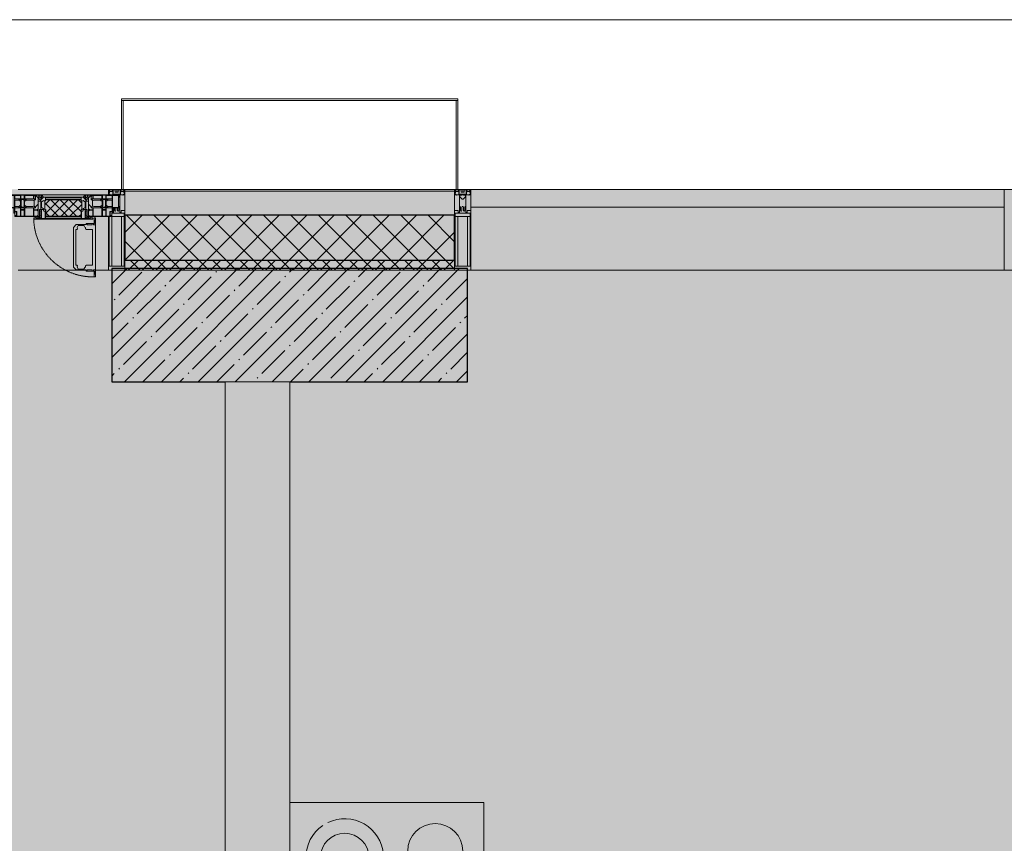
# Model space of a CAD drawing. Header units: millimetres. Extents: x -76220005 to 7466349, y -86687 to 22351.
# Tile 272 of 493: x 63243 to 66288, y -21307 to -18759. Entities that reach past the tile are written whole.
import ezdxf

# ---------------------------------------------------------------- set-up
doc = ezdxf.new("R2010")
doc.units = ezdxf.units.MM
doc.linetypes.add('-D1-02х01', pattern=[3, 2, -1])
for name, color, linetype, lineweight in [('_0', 7, 'Continuous', 13), ('A-200-M_WALL', 7, 'Continuous', 5), ('A-200-M_WALL_PAT', 7, 'Continuous', 5), ('A-214-M_CURT_WALL', 7, 'Continuous', 5), ('A-215-M_CURT_PANEL', 7, 'Continuous', 5), ('A-280-M_COLUMN', 7, 'Continuous', 5), ('A-314-M_WINDOW', 7, 'Continuous', 5), ('E-610-M_EPS', 7, 'Continuous', 5), ('S-280-M_COLUMN', 7, 'Continuous', 5), ('Z-060-M_DETAIL', 7, 'Continuous', 5), ('Ограждение', 7, 'Continuous', 5), ('Поручни', 7, 'Continuous', 5)]:
    doc.layers.add(name, color=color, linetype=linetype, lineweight=lineweight)

# ---------------------------------------------------------------- blocks, each defined once
blk = doc.blocks.new('System Panel - A_PAN_Glass-3811965-50_AS_Plan_10')
at = {"layer": 'A-215-M_CURT_PANEL'}
for p, q in [((825, 55), (-825, 55)), ((-825, 55), (-825, 0)), ((825, 0), (825, 55)), ((-825, 0), (825, 0))]:
    blk.add_line(p, q, dxfattribs=at)
blk = doc.blocks.new('Rectangular Mullion - R_StandardFrame_50Wx250H-3725449-50_AS_Plan_10')
at = {"layer": 'A-214-M_CURT_WALL'}
blk.add_line((33540, -505), (31890, -505), dxfattribs=at)
blk = doc.blocks.new('Rectangular Mullion - R_StandardFrame_50Wx250H-3548423-50_AS_Plan_10')
at = {"layer": 'A-214-M_CURT_WALL', "lineweight": 9}
for p, q in [((-25, -17), (-25, 0)), ((-25, 0), (25, 0)), ((25, 0), (25, -250)), ((-25, -250), (-25, -84)), ((25, -250), (-25, -250))]:
    blk.add_line(p, q, dxfattribs=at)
blk = doc.blocks.new('Rectangular Mullion - 50Wx250H-2623690-50_AS_Plan_10')
at = {"layer": 'Z-060-M_DETAIL'}
for p, q in [((-25, 65.2), (-25, 250)), ((-25, 250), (0, 250)), ((25, 250), (0, 250)), ((25, 65.2), (25, 250)), ((-23, 237.3), (0, 237.3)), ((-23, 237.3), (-23, 73.6)), ((-14.9, 84), (-14.9, 237.3)), ((23, 237.3), (0, 237.3)), ((14.9, 84), (14.9, 237.3)), ((23, 237.3), (23, 73.6)), ((-14, 65.2), (-25, 65.2)), ((0, 84), (-23, 84)), ((-0.5, 73.6), (-23, 73.6)), ((-14, 71.3), (-14, 65.2)), ((-10, 71.3), (-14, 71.3)), ((-10, 53), (-10, 71.3)), ((-7, 65.2), (-5.9, 67.3)), ((-7, 65.2), (-7, 54.7)), ((-4.1, 67.3), (-5.9, 67.3)), ((-4.1, 67.3), (-2.9, 65.1)), ((-2.9, 65.1), (-2.9, 54.6)), ((0, 84), (23, 84)), ((0.5, 73.6), (23, 73.6)), ((4.1, 67.3), (2.9, 65.1)), ((2.9, 65.1), (2.9, 54.6)), ((4.1, 67.3), (5.9, 67.3)), ((7, 65.2), (5.9, 67.3)), ((7, 65.2), (7, 54.7)), ((10, 71.3), (14, 71.3)), ((10, 53), (10, 71.3)), ((14, 71.3), (14, 65.2)), ((14, 65.2), (25, 65.2)), ((-8.7, 53), (-10, 53)), ((-10, 53), (-10, 17)), ((-8.7, 53), (-7, 54.7)), ((-1.3, 53), (-2.9, 54.6)), ((0, 53), (-1.3, 53)), ((0, 53), (1.3, 53)), ((1.3, 53), (2.9, 54.6)), ((8.7, 53), (7, 54.7)), ((8.7, 53), (10, 53)), ((10, 53), (10, 17)), ((-23.8, 14.6), (-25, 14.2)), ((-25, 0), (-25, 14.2)), ((-22.3, 17), (-23.8, 17)), ((-23.8, 17), (-23.8, 14.6)), ((-22.5, 10.6), (-23.8, 14.6)), ((-22.5, 10.6), (-23.7, 9.9)), ((-23.7, 1.3), (-23.7, 9.9)), ((-23.7, 1.3), (-11.8, 1.3)), ((-23.2, 10.2), (-22.5, 8)), ((-22.5, 8), (-22.5, 4.5)), ((-21.3, 4.5), (-22.5, 4.5)), ((-22.3, 17), (-22.3, 16)), ((-22.3, 16), (-21.3, 16)), ((-19, 17.6), (-21.3, 16)), ((-21.3, 4.5), (-21.3, 6.5)), ((-21.3, 6.5), (-14.2, 6.5)), ((-18.4, 16.6), (-19, 17.6)), ((-7.4, 16.6), (-18.4, 16.6)), ((-14.2, 6.5), (-14.2, 4.5)), ((-13.2, 4.5), (-14.2, 4.5)), ((-13.2, 4.5), (-12.2, 7.2)), ((-12.7, 7.6), (-11.3, 11.4)), ((-12.7, 7.6), (-11.8, 6.9)), ((-12.2, 9), (-12.2, 14.8)), ((-12.2, 14.8), (0, 14.8)), ((-11.8, 1.3), (-11.8, 6.9)), ((-10.5, 11.2), (-11.3, 11.4)), ((-10.5, 1.5), (-10.5, 11.2)), ((-4.8, 1.5), (-10.5, 1.5)), ((-10, 17), (-7.5, 17)), ((-8.5, 23), (-1.5, 30)), ((-8.5, 18.5), (-8.5, 23)), ((-7.5, 18.5), (-8.5, 18.5)), ((-7.5, 17), (-7.5, 18.5)), ((-7.4, 18), (-7.4, 16.6)), ((-2.6, 18), (-7.4, 18)), ((0, 8), (-4.8, 8)), ((-4.8, 1.5), (-4.8, 8)), ((-2.6, 18), (-2.6, 16.8)), ((-2.6, 16.8), (0, 16.8)), ((-1.5, 30), (0, 30)), ((1.5, 30), (0, 30)), ((2.6, 16.8), (0, 16.8)), ((0, 14.8), (0, 16.8)), ((0, 14.8), (0, 16.8)), ((12.2, 14.8), (0, 14.8)), ((0, 0), (0, 8)), ((0, 8), (4.8, 8)), ((0, 0), (0, 8)), ((8.5, 23), (1.5, 30)), ((2.6, 18), (2.6, 16.8)), ((2.6, 18), (7.4, 18)), ((4.8, 1.5), (4.8, 8)), ((4.8, 1.5), (10.5, 1.5)), ((7.4, 18), (7.4, 16.6)), ((7.4, 16.6), (18.4, 16.6)), ((7.5, 18.5), (8.5, 18.5)), ((7.5, 17), (7.5, 18.5)), ((10, 17), (7.5, 17)), ((8.5, 18.5), (8.5, 23)), ((10.5, 11.2), (11.3, 11.4)), ((10.5, 1.5), (10.5, 11.2)), ((12.7, 7.6), (11.3, 11.4)), ((12.7, 7.6), (11.8, 6.9)), ((11.8, 1.3), (11.8, 6.9)), ((23.7, 1.3), (11.8, 1.3)), ((12.2, 9), (12.2, 14.8)), ((13.2, 4.5), (12.2, 7.2)), ((13.2, 4.5), (14.2, 4.5)), ((21.3, 6.5), (14.2, 6.5)), ((14.2, 6.5), (14.2, 4.5)), ((18.4, 16.6), (19, 17.6)), ((19, 17.6), (21.3, 16)), ((22.3, 16), (21.3, 16)), ((21.3, 4.5), (21.3, 6.5)), ((21.3, 4.5), (22.5, 4.5)), ((22.3, 17), (22.3, 16)), ((22.3, 17), (23.8, 17)), ((22.5, 10.6), (23.8, 14.6)), ((22.5, 10.6), (23.7, 9.9)), ((23.2, 10.2), (22.5, 8)), ((22.5, 8), (22.5, 4.5)), ((23.7, 1.3), (23.7, 9.9)), ((23.8, 17), (23.8, 14.6)), ((23.8, 14.6), (25, 14.2)), ((25, 0), (25, 14.2)), ((-25, 0), (0, 0)), ((25, 0), (0, 0))]:
    blk.add_line(p, q, dxfattribs=at)
for centre, start, end in [((-0.5, 73.1), 360, 90), ((0.5, 73.1), 90, 180)]:
    blk.add_arc(centre, 0.5, start, end, dxfattribs=at)
blk = doc.blocks.new('Rectangular Mullion - R_StandardFrame_50Wx250H-3812575-50_AS_Plan_10')
at = {"layer": 'A-214-M_CURT_WALL', "lineweight": 9}
for p, q in [((-50, -250), (-50, 0)), ((-50, 0), (0, 0)), ((0, 0), (0, -250)), ((0, -250), (-50, -250))]:
    blk.add_line(p, q, dxfattribs=at)
blk = doc.blocks.new('A_PAN_Створка - 383мм-V21-50_AS_Plan_10')
at = {"layer": 'A-215-M_CURT_PANEL'}
h = blk.add_hatch(dxfattribs=at)
h.set_pattern_fill('FP_26', color=256, style=0, pattern_type=2)
h.set_pattern_definition([(45, (-27200, -29695.019), (-14.142136, 14.142136), []), (135, (-27200, -29695.019), (-14.142136, -14.142136), [])])
h.paths.add_polyline_path([(-53.6, -82.7), (54.6, -81.8), (54.6, -63.4), (57.2, -60.8), (57.2, -36.4), (54.9, -34.1), (54.5, -31.8), (-54.5, -31.8), (-54.9, -34.1), (-57.2, -36.4), (-57.2, -60.8), (-54.6, -63.4), (-54.6, -81.8)])
at = {"layer": 'A-314-M_WINDOW'}
for p, q in [((-67.9, -17), (-171, -17)), ((-171, -17), (-171, -57)), ((-171, -18.5), (-153.5, -18.5)), ((-153.5, -18.5), (-152, -20)), ((-152, -20), (-152, -73.5)), ((-150.5, -17), (-150.5, -29.4)), ((-132.4, -18.6), (-150.5, -18.6)), ((-150.5, -29.4), (-132.4, -29.4)), ((-132.4, -29.4), (-132.4, -18.6)), ((-131, -18.2), (-131, -29.5)), ((-120.8, -18.2), (-131, -18.2)), ((-131, -29.5), (-120.8, -29.5)), ((-120.8, -18.2), (-120.8, -29.5)), ((-119.3, -18.6), (-92.5, -18.6)), ((-119.3, -29.4), (-119.3, -18.6)), ((-92.5, -29.4), (-119.3, -29.4)), ((-92.5, -18.6), (-92.5, -29.4)), ((-90.8, -18.5), (-90.8, -29.4)), ((-87.3, -18.5), (-90.8, -18.5)), ((-90.8, -29.4), (-85.9, -29.4)), ((-87.3, -20.4), (-87.3, -18.5)), ((-87.3, -20.4), (-87.3, -21.9)), ((-84.8, -20.4), (-87.3, -20.4)), ((-87.3, -21.9), (-85.9, -21.9)), ((-85.9, -18.2), (-85.9, -20.4)), ((-75.9, -18.2), (-85.9, -18.2)), ((-85.9, -21.9), (-85.9, -29.4)), ((-85.9, -29.4), (-85.9, -32.5)), ((-83.4, -20.4), (-84.8, -20.4)), ((-70, -33.8), (-83.4, -20.4)), ((-78, -84), (-78, -23.5)), ((-78, -23.5), (-67.9, -23.5)), ((-75.9, -21.5), (-75.9, -18.2)), ((-75.9, -21.5), (-75.9, -23.5)), ((-74.9, -21.5), (-75.9, -21.5)), ((-75.9, -23.5), (-73, -23.5)), ((-74.9, -17.9), (-74.9, -21.5)), ((-68.9, -17.9), (-74.9, -17.9)), ((-67.2, -29.3), (-73, -23.5)), ((-61.4, -23.5), (-70, -32.1)), ((-68.9, -21.5), (-68.9, -17.9)), ((-67.9, -21.5), (-68.9, -21.5)), ((67.9, -17), (-67.9, -17)), ((-61.4, -23.5), (-67.9, -17)), ((-67.9, -17), (-67.9, -23.5)), ((-67.9, -17), (67.9, -17)), ((-67.9, -21.5), (-67.9, -23.5)), ((-67.9, -23.5), (-64.6, -26.8)), ((-67.9, -23.5), (-64.6, -26.8)), ((-64.6, -26.8), (-67.2, -29.3)), ((-64.6, -26.8), (-61.4, -23.5)), ((61.4, -23.5), (-61.4, -23.5)), ((67.9, -17), (61.4, -23.5)), ((70, -32.1), (61.4, -23.5)), ((61.4, -23.5), (64.6, -26.8)), ((67.9, -23.5), (64.6, -26.8)), ((64.6, -26.8), (67.9, -23.5)), ((64.6, -26.8), (67.2, -29.3)), ((67.2, -29.3), (73, -23.5)), ((67.9, -23.5), (67.9, -17)), ((171, -17), (67.9, -17)), ((67.9, -21.5), (67.9, -23.5)), ((67.9, -21.5), (68.9, -21.5)), ((67.9, -23.5), (78, -23.5)), ((68.9, -17.9), (74.9, -17.9)), ((68.9, -21.5), (68.9, -17.9)), ((70, -33.8), (83.4, -20.4)), ((75.9, -23.5), (73, -23.5)), ((74.9, -17.9), (74.9, -21.5)), ((74.9, -21.5), (75.9, -21.5)), ((75.9, -18.2), (85.9, -18.2)), ((75.9, -21.5), (75.9, -18.2)), ((75.9, -21.5), (75.9, -23.5)), ((78, -23.5), (78, -84)), ((83.4, -20.4), (84.8, -20.4)), ((84.8, -20.4), (87.3, -20.4)), ((85.9, -18.2), (85.9, -20.4)), ((85.9, -21.9), (85.9, -29.4)), ((87.3, -21.9), (85.9, -21.9)), ((85.9, -29.4), (85.9, -32.5)), ((90.8, -29.4), (85.9, -29.4)), ((87.3, -18.5), (90.8, -18.5)), ((87.3, -20.4), (87.3, -18.5)), ((87.3, -20.4), (87.3, -21.9)), ((90.8, -18.5), (90.8, -29.4)), ((92.5, -18.6), (92.5, -29.4)), ((119.3, -18.6), (92.5, -18.6)), ((92.5, -29.4), (119.3, -29.4)), ((119.3, -29.4), (119.3, -18.6)), ((120.8, -18.2), (120.8, -29.5)), ((120.8, -18.2), (131, -18.2)), ((131, -29.5), (120.8, -29.5)), ((131, -18.2), (131, -29.5)), ((132.4, -18.6), (150.5, -18.6)), ((132.4, -29.4), (132.4, -18.6)), ((150.5, -29.4), (132.4, -29.4)), ((150.5, -17), (150.5, -29.4)), ((153.5, -18.5), (152, -20)), ((152, -20), (152, -73.5)), ((171, -18.5), (153.5, -18.5)), ((171, -57), (171, -17)), ((-171, -55.5), (-152, -55.5)), ((-171, -57), (-156, -57)), ((-153, -60), (-153, -73.5)), ((-150.5, -33.6), (-150.5, -68)), ((-136.3, -33.6), (-150.5, -33.6)), ((-136.4, -52.4), (-150.5, -52.4)), ((-150.5, -56.6), (-132.4, -56.6)), ((-137.2, -31), (-135.8, -35)), ((-132.5, -31), (-137.2, -31)), ((-137.2, -54.8), (-135.8, -50.8)), ((-132.5, -54.8), (-137.2, -54.8)), ((-132.1, -36.8), (-135.8, -35)), ((-132.1, -49), (-135.8, -50.8)), ((-132.5, -31.9), (-133.4, -33.7)), ((-133.4, -33.7), (-130.1, -35.3)), ((-133.4, -52), (-130.1, -50.4)), ((-132.5, -53.8), (-133.4, -52)), ((-132.5, -31.9), (-132.5, -31)), ((-132.5, -53.8), (-132.5, -54.8)), ((-132.4, -56.6), (-132.4, -82.5)), ((-132.1, -49), (-132.1, -36.8)), ((-131, -30.9), (-131, -33)), ((-120.8, -30.9), (-131, -30.9)), ((-129.4, -34.6), (-131, -33)), ((-129.4, -51.1), (-131, -52.7)), ((-131, -55.1), (-131, -52.7)), ((-120.8, -55.1), (-131, -55.1)), ((-131, -56.5), (-131, -62.6)), ((-131, -56.5), (-120.8, -56.5)), ((-130.1, -35.3), (-129.4, -34.6)), ((-130.1, -35.3), (-130.1, -50.4)), ((-130.1, -50.4), (-129.4, -51.1)), ((-122.4, -34.6), (-120.8, -33)), ((-121.7, -35.3), (-122.4, -34.6)), ((-121.7, -50.4), (-122.4, -51.1)), ((-122.4, -51.1), (-120.8, -52.7)), ((-118.4, -33.7), (-121.7, -35.3)), ((-121.7, -35.3), (-121.7, -50.4)), ((-118.4, -52), (-121.7, -50.4)), ((-120.8, -30.9), (-120.8, -33)), ((-120.8, -55.1), (-120.8, -52.7)), ((-120.8, -56.5), (-120.8, -62.6)), ((-119.7, -36.8), (-115.9, -35)), ((-119.7, -49), (-119.7, -36.8)), ((-119.7, -49), (-115.9, -50.8)), ((-119.3, -31), (-114.6, -31)), ((-119.3, -31.9), (-119.3, -31)), ((-119.3, -31.9), (-118.4, -33.7)), ((-119.3, -53.8), (-118.4, -52)), ((-119.3, -53.8), (-119.3, -54.8)), ((-119.3, -54.8), (-114.6, -54.8)), ((-119.3, -56.6), (-119.3, -82.5)), ((-92.5, -56.6), (-119.3, -56.6)), ((-114.6, -31), (-115.9, -35)), ((-114.6, -54.8), (-115.9, -50.8)), ((-94.1, -33.5), (-115.4, -33.5)), ((-94.1, -52.5), (-115.3, -52.5)), ((-89.9, -35.1), (-94.1, -33.5)), ((-89.9, -50.9), (-94.1, -52.5)), ((-92.5, -56.6), (-92.5, -82.5)), ((-90.8, -56.6), (-85.9, -56.6)), ((-90.8, -62.7), (-90.8, -56.6)), ((-89.9, -32.5), (-89.9, -35.1)), ((-85.9, -32.5), (-89.9, -32.5)), ((-89.9, -35.1), (-89.9, -50.9)), ((-89.9, -52.2), (-89.9, -50.9)), ((-89.9, -52.2), (-88.6, -53.5)), ((-85.9, -53.5), (-88.6, -53.5)), ((-85.9, -53.5), (-78, -45.6)), ((-85.9, -56.6), (-85.9, -53.5)), ((-78, -36.8), (-70, -36.8)), ((-78, -45.6), (-78, -36.8)), ((-70, -32.1), (-70, -62.5)), ((-70, -36.8), (-70, -33.8)), ((70, -62.5), (70, -32.1)), ((70, -36.8), (70, -33.8)), ((78, -36.8), (70, -36.8)), ((78, -45.6), (78, -36.8)), ((85.9, -53.5), (78, -45.6)), ((85.9, -32.5), (89.9, -32.5)), ((85.9, -53.5), (88.6, -53.5)), ((85.9, -56.6), (85.9, -53.5)), ((90.8, -56.6), (85.9, -56.6)), ((89.9, -52.2), (88.6, -53.5)), ((89.9, -32.5), (89.9, -35.1)), ((89.9, -35.1), (94.1, -33.5)), ((89.9, -35.1), (89.9, -50.9)), ((89.9, -50.9), (94.1, -52.5)), ((89.9, -52.2), (89.9, -50.9)), ((90.8, -62.7), (90.8, -56.6)), ((92.5, -56.6), (119.3, -56.6)), ((92.5, -56.6), (92.5, -82.5)), ((94.1, -33.5), (115.4, -33.5)), ((94.1, -52.5), (115.3, -52.5)), ((114.6, -31), (115.9, -35)), ((119.3, -31), (114.6, -31)), ((114.6, -54.8), (115.9, -50.8)), ((119.3, -54.8), (114.6, -54.8)), ((119.7, -36.8), (115.9, -35)), ((119.7, -49), (115.9, -50.8)), ((119.3, -31.9), (118.4, -33.7)), ((118.4, -33.7), (121.7, -35.3)), ((118.4, -52), (121.7, -50.4)), ((119.3, -53.8), (118.4, -52)), ((119.3, -31.9), (119.3, -31)), ((119.3, -53.8), (119.3, -54.8)), ((119.3, -56.6), (119.3, -82.5)), ((119.7, -49), (119.7, -36.8)), ((120.8, -30.9), (120.8, -33)), ((120.8, -30.9), (131, -30.9)), ((122.4, -34.6), (120.8, -33)), ((122.4, -51.1), (120.8, -52.7)), ((120.8, -55.1), (120.8, -52.7)), ((120.8, -55.1), (131, -55.1)), ((120.8, -56.5), (120.8, -62.6)), ((131, -56.5), (120.8, -56.5)), ((121.7, -35.3), (122.4, -34.6)), ((121.7, -35.3), (121.7, -50.4)), ((121.7, -50.4), (122.4, -51.1)), ((129.4, -34.6), (131, -33)), ((130.1, -35.3), (129.4, -34.6)), ((130.1, -50.4), (129.4, -51.1)), ((129.4, -51.1), (131, -52.7)), ((133.4, -33.7), (130.1, -35.3)), ((130.1, -35.3), (130.1, -50.4)), ((133.4, -52), (130.1, -50.4)), ((131, -30.9), (131, -33)), ((131, -55.1), (131, -52.7)), ((131, -56.5), (131, -62.6)), ((132.1, -36.8), (135.8, -35)), ((132.1, -49), (132.1, -36.8)), ((132.1, -49), (135.8, -50.8)), ((150.5, -56.6), (132.4, -56.6)), ((132.4, -56.6), (132.4, -82.5)), ((132.5, -31), (137.2, -31)), ((132.5, -31.9), (132.5, -31)), ((132.5, -31.9), (133.4, -33.7)), ((132.5, -53.8), (133.4, -52)), ((132.5, -53.8), (132.5, -54.8)), ((132.5, -54.8), (137.2, -54.8)), ((137.2, -31), (135.8, -35)), ((137.2, -54.8), (135.8, -50.8)), ((136.3, -33.6), (150.5, -33.6)), ((136.4, -52.4), (150.5, -52.4)), ((150.5, -33.6), (150.5, -68)), ((171, -55.5), (152, -55.5)), ((153, -73.5), (153, -60)), ((156, -57), (171, -57)), ((-153, -73.5), (-150, -73.5)), ((-150.5, -68), (-143.5, -68)), ((-150.5, -69.5), (-150.5, -73.5)), ((-145, -69.5), (-150.5, -69.5)), ((-150, -73.5), (-150, -84)), ((-150, -84), (-78, -84)), ((-148.5, -81), (-148.5, -82.5)), ((-143.5, -81), (-148.5, -81)), ((-148.5, -82.5), (-132.4, -82.5)), ((-145, -69.5), (-145, -79.5)), ((-143.5, -68), (-143.5, -81)), ((-120.8, -62.6), (-131, -62.6)), ((-131, -64.6), (-120.8, -64.6)), ((-131, -82.5), (-131, -64.6)), ((-131, -82.5), (-120.8, -82.5)), ((-120.8, -82.5), (-120.8, -64.6)), ((-119.3, -82.5), (-92.5, -82.5)), ((-73.9, -87.5), (-91.5, -87.5)), ((-91.5, -87.5), (-91.5, -92)), ((-80.4, -62.7), (-90.8, -62.7)), ((-90.8, -64.6), (-90.8, -82.5)), ((-80.1, -64.6), (-90.8, -64.6)), ((-90.8, -82.5), (-79.5, -82.5)), ((-78, -84), (-85, -84)), ((-85, -84), (-85, -87.5)), ((-85, -87.5), (-78, -87.5)), ((-80.4, -61.1), (-80.4, -62.7)), ((-78, -61.1), (-80.4, -61.1)), ((-80.1, -66.1), (-80.1, -64.6)), ((-78, -66.1), (-80.1, -66.1)), ((-79.5, -80.6), (-78, -80.6)), ((-79.5, -82.5), (-79.5, -80.6)), ((-78, -66.1), (-78, -61.1)), ((-78, -87.5), (-78, -84)), ((-78, -84), (-73.9, -84)), ((-70, -62.5), (-73.9, -62.5)), ((-73.9, -62.5), (-73.9, -87.5)), ((73.9, -62.5), (70, -62.5)), ((73.9, -87.5), (73.9, -62.5)), ((73.9, -84), (78, -84)), ((91.5, -87.5), (73.9, -87.5)), ((78, -61.1), (80.4, -61.1)), ((78, -66.1), (78, -61.1)), ((78, -66.1), (80.1, -66.1)), ((79.5, -80.6), (78, -80.6)), ((78, -87.5), (78, -84)), ((78, -84), (85, -84)), ((78, -84), (150, -84)), ((85, -87.5), (78, -87.5)), ((79.5, -82.5), (79.5, -80.6)), ((90.8, -82.5), (79.5, -82.5)), ((80.1, -64.6), (90.8, -64.6)), ((80.1, -66.1), (80.1, -64.6)), ((80.4, -61.1), (80.4, -62.7)), ((80.4, -62.7), (90.8, -62.7)), ((85, -84), (85, -87.5)), ((90.8, -64.6), (90.8, -82.5)), ((91.5, -92), (91.5, -87.5)), ((119.3, -82.5), (92.5, -82.5)), ((120.8, -62.6), (131, -62.6)), ((120.8, -82.5), (120.8, -64.6)), ((131, -64.6), (120.8, -64.6)), ((131, -82.5), (120.8, -82.5)), ((131, -82.5), (131, -64.6)), ((148.5, -82.5), (132.4, -82.5)), ((143.5, -68), (143.5, -81)), ((150.5, -68), (143.5, -68)), ((143.5, -81), (148.5, -81)), ((145, -69.5), (150.5, -69.5)), ((145, -69.5), (145, -79.5)), ((148.5, -81), (148.5, -82.5)), ((150, -84), (150, -73.5)), ((150, -73.5), (153, -73.5)), ((150.5, -69.5), (150.5, -73.5)), ((-91.5, -92), (91.5, -92))]:
    blk.add_line(p, q, dxfattribs=at)
for centre, start, end in [((-156, -60), 0, 90), ((156, -60), 90, 180)]:
    blk.add_arc(centre, 3, start, end, dxfattribs=at)
at = {"layer": 'A-314-M_WINDOW', "linetype": '-D1-02х01'}
blk.add_arc((91.4, -87.5), 183, 181.4091, 271.1445, dxfattribs=at)
at = {"layer": 'Z-060-M_DETAIL'}
for p, q in [((-70, -32.1), (-61.4, -23.5)), ((61.4, -23.5), (-61.4, -23.5)), ((-54.9, -25.8), (-53.9, -24.8)), ((-54.9, -29.5), (-54.9, -25.8)), ((-53.9, -30.5), (-54.9, -29.5)), ((-53.9, -24.8), (53.9, -24.8)), ((54.9, -25.8), (53.9, -24.8)), ((53.9, -30.5), (54.9, -29.5)), ((54.9, -29.5), (54.9, -25.8)), ((70, -32.1), (61.4, -23.5)), ((-70, -62.5), (-70, -32.1)), ((-67.8, -38.3), (-65.7, -37.4)), ((-67.8, -55.7), (-67.8, -38.3)), ((-66, -56.5), (-67.8, -55.7)), ((-66, -56.5), (-62, -59.1)), ((-65.7, -37.4), (-60.8, -34.7)), ((-62, -59.1), (-60.7, -61)), ((-60.8, -34.7), (-57.3, -35.9)), ((-55.2, -33.8), (-57.3, -35.9)), ((-54.9, -34.1), (-57.2, -36.4)), ((-57.2, -36.4), (-57.2, -60.8)), ((-57.2, -60.8), (-54.6, -63.4)), ((-55.2, -33.8), (-54.8, -31.5)), ((-54.5, -31.8), (-54.9, -34.1)), ((0, -31.5), (-54.8, -31.5)), ((54.5, -31.8), (-54.5, -31.8)), ((53.9, -30.5), (-53.9, -30.5)), ((0, -31.5), (54.8, -31.5)), ((54.9, -34.1), (54.5, -31.8)), ((54.6, -63.4), (57.2, -60.8)), ((55.2, -33.8), (54.8, -31.5)), ((57.2, -36.4), (54.9, -34.1)), ((55.2, -33.8), (57.3, -35.9)), ((57.2, -60.8), (57.2, -36.4)), ((60.8, -34.7), (57.3, -35.9)), ((62, -59.1), (60.7, -61)), ((65.7, -37.4), (60.8, -34.7)), ((66, -56.5), (62, -59.1)), ((67.8, -38.3), (65.7, -37.4)), ((66, -56.5), (67.8, -55.7)), ((67.8, -55.7), (67.8, -38.3)), ((70, -62.5), (70, -32.1)), ((-91.5, -87.5), (-73.9, -87.5)), ((-91.5, -92), (-91.5, -87.5)), ((-83.4, -90.3), (-83.4, -87.5)), ((-83.4, -90.3), (-69.4, -90.3)), ((-73.9, -62.5), (-70, -62.5)), ((-73.9, -87.5), (-73.9, -62.5)), ((-69.4, -66.5), (-73.9, -66.5)), ((-73.9, -81.5), (-69.4, -81.5)), ((-69.4, -85.5), (-73.9, -85.5)), ((-69.4, -81.5), (-69.4, -66.5)), ((-69.4, -90.3), (-69.4, -85.5)), ((-61.7, -62.5), (-67.9, -62.5)), ((-67.9, -62.5), (-67.9, -89.3)), ((-67.9, -89.3), (-66.9, -90.3)), ((-66.9, -90.3), (-57.4, -90.3)), ((-61.7, -64.9), (-61.7, -62.5)), ((-60.1, -67.7), (-61.7, -64.9)), ((-60.7, -61), (-57.4, -61)), ((-56.4, -67.7), (-60.1, -67.7)), ((-57.4, -61), (-54.9, -63.5)), ((-57.4, -90.3), (-56.4, -89.4)), ((-56.4, -89.4), (-56.4, -67.7)), ((-54.9, -63.5), (-54.9, -81.9)), ((-54.9, -81.9), (-53.8, -83)), ((-54.9, -85.6), (-53.9, -84.6)), ((-54.9, -89.3), (-54.9, -85.6)), ((-53.9, -90.3), (-54.9, -89.3)), ((-54.6, -63.4), (-54.6, -81.8)), ((-54.6, -81.8), (-53.6, -82.7)), ((-53.9, -84.6), (53.9, -84.6)), ((53.9, -90.3), (-53.9, -90.3)), ((53.8, -83), (-53.8, -83)), ((-53.6, -82.7), (53.6, -82.7)), ((53.6, -82.7), (54.6, -81.8)), ((54.9, -81.9), (53.8, -83)), ((54.9, -85.6), (53.9, -84.6)), ((53.9, -90.3), (54.9, -89.3)), ((54.6, -81.8), (54.6, -63.4)), ((57.4, -61), (54.9, -63.5)), ((54.9, -63.5), (54.9, -81.9)), ((54.9, -89.3), (54.9, -85.6)), ((56.4, -67.7), (60.1, -67.7)), ((56.4, -89.4), (56.4, -67.7)), ((57.4, -90.3), (56.4, -89.4)), ((60.7, -61), (57.4, -61)), ((66.9, -90.3), (57.4, -90.3)), ((60.1, -67.7), (61.7, -64.9)), ((61.7, -62.5), (67.9, -62.5)), ((61.7, -64.9), (61.7, -62.5)), ((67.9, -89.3), (66.9, -90.3)), ((67.9, -62.5), (67.9, -89.3)), ((69.4, -66.5), (73.9, -66.5)), ((69.4, -81.5), (69.4, -66.5)), ((73.9, -81.5), (69.4, -81.5)), ((69.4, -85.5), (73.9, -85.5)), ((69.4, -90.3), (69.4, -85.5)), ((83.4, -90.3), (69.4, -90.3)), ((73.9, -62.5), (70, -62.5)), ((73.9, -87.5), (73.9, -62.5)), ((91.5, -87.5), (73.9, -87.5)), ((83.4, -90.3), (83.4, -87.5)), ((91.5, -92), (91.5, -87.5)), ((-91.5, -92), (91.5, -92))]:
    blk.add_line(p, q, dxfattribs=at)
at = {"layer": 'Z-060-M_DETAIL', "color": 9, "true_color": 0xc8c8c8}
for p, q in [((95.1, -87.5), (95.1, -105.1)), ((99.6, -87.5), (95.1, -87.5)), ((99.6, -270.5), (99.6, -87.5)), ((39.7, -109), (31.1, -117.6)), ((31.1, -117.6), (31.1, -240.4)), ((70.1, -109), (39.7, -109)), ((41.4, -123.8), (43.5, -121.7)), ((45, -113.3), (42.3, -118.2)), ((42.3, -118.2), (43.5, -121.7)), ((45.9, -111.2), (45, -113.3)), ((63.3, -111.2), (45.9, -111.2)), ((64.1, -113), (63.3, -111.2)), ((64.1, -113), (66.7, -117)), ((66.7, -117), (68.6, -118.3)), ((68.6, -118.3), (68.6, -121.6)), ((68.6, -121.6), (71.1, -124.1)), ((70.1, -105.1), (70.1, -109)), ((95.1, -105.1), (70.1, -105.1)), ((74.1, -109.6), (74.1, -105.1)), ((89.1, -109.6), (74.1, -109.6)), ((89.1, -105.1), (89.1, -109.6)), ((93.1, -109.6), (93.1, -105.1)), ((97.9, -109.6), (93.1, -109.6)), ((97.9, -95.6), (95.1, -95.6)), ((97.9, -95.6), (97.9, -109.6)), ((41.4, -123.8), (39.1, -124.2)), ((39.1, -179), (39.1, -124.2)), ((71.1, -124.1), (89.5, -124.1)), ((89.5, -124.1), (90.6, -125.2)), ((90.6, -125.2), (90.6, -232.8)), ((39.1, -179), (39.1, -233.8)), ((39.7, -249), (31.1, -240.4)), ((41.4, -234.2), (39.1, -233.8)), ((41.4, -234.2), (43.5, -236.3)), ((42.3, -239.8), (43.5, -236.3)), ((45, -244.7), (42.3, -239.8)), ((64.1, -245), (66.7, -241)), ((66.7, -241), (68.6, -239.7)), ((68.6, -236.4), (71.1, -233.9)), ((68.6, -239.7), (68.6, -236.4)), ((71.1, -233.9), (89.5, -233.9)), ((89.5, -233.9), (90.6, -232.8)), ((70.1, -249), (39.7, -249)), ((45.9, -246.8), (45, -244.7)), ((63.3, -246.8), (45.9, -246.8)), ((64.1, -245), (63.3, -246.8)), ((70.1, -252.9), (70.1, -249)), ((95.1, -252.9), (70.1, -252.9)), ((74.1, -248.4), (74.1, -252.9)), ((89.1, -248.4), (74.1, -248.4)), ((89.1, -252.9), (89.1, -248.4)), ((93.1, -248.4), (93.1, -252.9)), ((97.9, -248.4), (93.1, -248.4)), ((95.1, -270.5), (95.1, -252.9)), ((97.9, -262.4), (95.1, -262.4)), ((99.6, -270.5), (95.1, -270.5)), ((97.9, -262.4), (97.9, -248.4))]:
    blk.add_line(p, q, dxfattribs=at)
blk = doc.blocks.new('Rectangular Mullion - R_StandardFrame_50Wx250H-V7-50_AS_Plan_10')
at = {"layer": 'A-214-M_CURT_WALL'}
for p, q in [((34660, -505), (34700.4, -505)), ((34729.9, -505), (34940, -505)), ((34660, -755), (34940, -755))]:
    blk.add_line(p, q, dxfattribs=at)
blk = doc.blocks.new('Rectangular Mullion - 50Wx250H-V51-50_AS_Plan_10')
at = {"layer": 'Z-060-M_DETAIL'}
for p, q in [((-25, 65.2), (-25, 250)), ((-25, 250), (0, 250)), ((25, 250), (0, 250)), ((25, 84), (25, 250)), ((-23, 237.3), (0, 237.3)), ((-23, 237.3), (-23, 73.6)), ((-14.9, 84), (-14.9, 237.3)), ((23, 237.3), (0, 237.3)), ((14.9, 84), (14.9, 237.3)), ((23, 237.3), (23, 84)), ((-14, 65.2), (-25, 65.2)), ((0, 84), (-23, 84)), ((-0.5, 73.6), (-23, 73.6)), ((-14, 71.3), (-14, 65.2)), ((-10, 71.3), (-14, 71.3)), ((-10, 53), (-10, 71.3)), ((-7, 65.2), (-5.9, 67.3)), ((-7, 65.2), (-7, 54.7)), ((-4.1, 67.3), (-5.9, 67.3)), ((-4.1, 67.3), (-2.9, 65.1)), ((-2.9, 65.1), (-2.9, 57)), ((0, 84), (15, 84)), ((0.5, 73.6), (15, 73.6)), ((4.1, 67.3), (2.9, 65.1)), ((2.9, 65.1), (2.9, 57)), ((4.1, 67.3), (5.9, 67.3)), ((7, 65.2), (5.9, 67.3)), ((7, 65.2), (7, 57)), ((10, 71.3), (12, 71.3)), ((10, 57.4), (10, 71.3)), ((-8.7, 53), (-10, 53)), ((-10, 53), (-10, 17)), ((-8.7, 53), (-7, 54.7)), ((-23.8, 14.6), (-25, 14.2)), ((-25, 0), (-25, 14.2)), ((-22.3, 17), (-23.8, 17)), ((-23.8, 17), (-23.8, 14.6)), ((-22.5, 10.6), (-23.8, 14.6)), ((-22.5, 10.6), (-23.7, 9.9)), ((-23.7, 1.3), (-23.7, 9.9)), ((-23.7, 1.3), (-11.8, 1.3)), ((-23.2, 10.2), (-22.5, 8)), ((-22.5, 8), (-22.5, 4.5)), ((-21.3, 4.5), (-22.5, 4.5)), ((-22.3, 17), (-22.3, 16)), ((-22.3, 16), (-21.3, 16)), ((-19, 17.6), (-21.3, 16)), ((-21.3, 4.5), (-21.3, 6.5)), ((-21.3, 6.5), (-14.2, 6.5)), ((-18.4, 16.6), (-19, 17.6)), ((-7.4, 16.6), (-18.4, 16.6)), ((-14.2, 6.5), (-14.2, 4.5)), ((-13.2, 4.5), (-14.2, 4.5)), ((-13.2, 4.5), (-12.2, 7.2)), ((-12.7, 7.6), (-11.3, 11.4)), ((-12.7, 7.6), (-11.8, 6.9)), ((-12.2, 9), (-12.2, 14.8)), ((-12.2, 14.8), (0, 14.8)), ((-11.8, 1.3), (-11.8, 6.9)), ((-10.5, 11.2), (-11.3, 11.4)), ((-10.5, 1.5), (-10.5, 11.2)), ((-4.8, 1.5), (-10.5, 1.5)), ((-10, 17), (-7.5, 17)), ((-8.5, 23), (-6, 25.5)), ((-8.5, 18.5), (-8.5, 23)), ((-7.5, 18.5), (-8.5, 18.5)), ((-7.5, 17), (-7.5, 18.5)), ((-7.4, 18), (-7.4, 16.6)), ((-6, 18), (-7.4, 18)), ((0, 8), (-4.8, 8)), ((-4.8, 1.5), (-4.8, 8)), ((-2.6, 16.8), (0, 16.8)), ((2.6, 16.8), (0, 16.8)), ((0, 14.8), (0, 16.8)), ((0, 14.8), (0, 16.8)), ((12.2, 14.8), (0, 14.8)), ((0, 0), (0, 8)), ((0, 8), (4.8, 8)), ((0, 0), (0, 8)), ((4.8, 1.5), (4.8, 8)), ((4.8, 1.5), (10.5, 1.5)), ((7.4, 16.6), (18.4, 16.6)), ((10.5, 11.2), (11.3, 11.4)), ((10.5, 1.5), (10.5, 11.2)), ((12.7, 7.6), (11.3, 11.4)), ((12.7, 7.6), (11.8, 6.9)), ((11.8, 1.3), (11.8, 6.9)), ((23.7, 1.3), (11.8, 1.3)), ((12.2, 9), (12.2, 14.8)), ((13.2, 4.5), (12.2, 7.2)), ((13.2, 4.5), (14.2, 4.5)), ((21.3, 6.5), (14.2, 6.5)), ((14.2, 6.5), (14.2, 4.5)), ((19.9, 17), (21.3, 16)), ((22.3, 16), (21.3, 16)), ((21.3, 4.5), (21.3, 6.5)), ((21.3, 4.5), (22.5, 4.5)), ((22.3, 17), (22.3, 16)), ((22.5, 10.6), (23.8, 14.6)), ((22.5, 10.6), (23.7, 9.9)), ((23.2, 10.2), (22.5, 8)), ((22.5, 8), (22.5, 4.5)), ((23.7, 1.3), (23.7, 9.9)), ((23.8, 17), (23.8, 14.6)), ((23.8, 14.6), (25, 14.2)), ((25, 0), (25, 14.2)), ((-25, 0), (0, 0)), ((25, 0), (0, 0))]:
    blk.add_line(p, q, dxfattribs=at)
for centre, start, end in [((-0.5, 73.1), 360, 90), ((0.5, 73.1), 90, 180)]:
    blk.add_arc(centre, 0.5, start, end, dxfattribs=at)
blk = doc.blocks.new('Rectangular Mullion - R_StandardFrame_50Wx250H-3548768-50_AS_Plan_10')
at = {"layer": 'A-214-M_CURT_WALL', "lineweight": 9}
for p, q in [((0, 0), (-50, 0)), ((-50, 0), (-50, -17)), ((0, -250), (0, 0)), ((-50, -84), (-50, -250)), ((-50, -250), (0, -250))]:
    blk.add_line(p, q, dxfattribs=at)
blk = doc.blocks.new('Ограждение - Ограждение-5498546-50_AS_Plan_10')
at = {"layer": 'Поручни'}
blk.add_line((1285, 30145), (-48326.5, 30145), dxfattribs=at)
blk = doc.blocks.new('Ограждение - Ограждение-6093069-50_AS_Plan_10')
at = {"layer": 'Поручни'}
blk.add_line((1285, 30145), (-48326.5, 30145), dxfattribs=at)
blk = doc.blocks.new('Ограждение - Ограждение-6098503-50_AS_Plan_10')
at = {"layer": 'Поручни'}
blk.add_line((1285, 30145), (-48326.5, 30145), dxfattribs=at)
blk = doc.blocks.new('RST_AR_KMN_R22_B1_FCD_rvt-1-50_AS_Plan_10')
at = {"layer": 'A-200-M_WALL_PAT'}
h = blk.add_hatch(dxfattribs=at)
h.set_pattern_fill('FP_5', color=256, style=0, pattern_type=2)
h.set_pattern_definition([(45, (0, 0), (-42.42641, 42.42641), []), (135, (0, 0), (-42.42641, -42.42641), [])])
h.paths.add_polyline_path([(27390, 29475), (28410, 29475), (28410, 29615), (27390, 29615), (27390, 29608.9)])
h = blk.add_hatch(dxfattribs=at)
h.set_pattern_fill('FP_4', color=256, style=0, pattern_type=2)
h.set_pattern_definition([(45, (0, 0), (-21.213203, 21.213203), []), (135, (0, 0), (-21.213203, -21.213203), [])])
h.paths.add_polyline_path([(28410, 29445), (28410, 29475), (27390, 29475), (27390, 29445), (27420.9, 29445)])
at = {"layer": 'A-200-M_WALL'}
for p, q in [((28410, 29695), (27390, 29695)), ((27390, 29695), (27390, 29690)), ((27390, 29690), (27390, 29615)), ((28410, 29690), (27390, 29690)), ((28410, 29690), (28410, 29695)), ((28410, 29615), (28410, 29690)), ((27390, 29475), (27390, 29445)), ((28410, 29445), (28410, 29475)), ((27390, 29445), (28410, 29445))]:
    blk.add_line(p, q, dxfattribs=at)
at = {"layer": 'A-200-M_WALL', "lineweight": 25}
for p, q in [((27390, 29615), (27390, 29475)), ((28410, 29615), (27390, 29615)), ((28410, 29475), (28410, 29615)), ((28410, 29475), (27390, 29475))]:
    blk.add_line(p, q, dxfattribs=at)
at = {"layer": 'A-280-M_COLUMN', "lineweight": 18}
for p, q in [((28420, 29975.1), (27380, 29975.1)), ((27380, 29975.1), (27380, 29970.1)), ((27385, 29970.1), (27380, 29970.1)), ((27380, 29970.1), (27380, 29695)), ((27380, 29970.1), (28420, 29970.1)), ((27385, 29695), (27385, 29970.1)), ((28420, 29970.1), (28415, 29970.1)), ((28415, 29970.1), (28415, 29695)), ((28420, 29970.1), (28420, 29975.1)), ((28420, 29695), (28420, 29970.1)), ((27380, 29695), (27385, 29695)), ((28415, 29695), (28420, 29695))]:
    blk.add_line(p, q, dxfattribs=at)
at = {"layer": 'A-214-M_CURT_WALL', "lineweight": 5, "rotation": 180}
for name, p in [('Rectangular Mullion - R_StandardFrame_50Wx250H-V7-50_AS_Plan_10', (62000, 28940)), ('Rectangular Mullion - 50Wx250H-V51-50_AS_Plan_10', (27365, 29695)), ('Rectangular Mullion - 50Wx250H-2623690-50_AS_Plan_10', (28435, 29695)), ('Rectangular Mullion - R_StandardFrame_50Wx250H-3725449-50_AS_Plan_10', (62000, 28940))]:
    blk.add_blockref(name, p, dxfattribs=at)
at = {"layer": 'A-214-M_CURT_WALL', "lineweight": 5}
blk.add_blockref('Rectangular Mullion - R_StandardFrame_50Wx250H-3548768-50_AS_Plan_10', (27390, 29695), dxfattribs=at)
at = {"layer": 'A-214-M_CURT_WALL', "lineweight": 5, "extrusion": (0, 0, -1)}
for name, p in [('Rectangular Mullion - R_StandardFrame_50Wx250H-3812575-50_AS_Plan_10', (-28410, 29695)), ('Rectangular Mullion - R_StandardFrame_50Wx250H-3548423-50_AS_Plan_10', (-30135, 29695))]:
    blk.add_blockref(name, p, dxfattribs=at)
at = {"layer": 'A-215-M_CURT_PANEL', "lineweight": 5, "rotation": 180}
blk.add_blockref('System Panel - A_PAN_Glass-3811965-50_AS_Plan_10', (29285, 29695), dxfattribs=at)
at = {"layer": 'A-215-M_CURT_PANEL', "lineweight": 5}
blk.add_blockref('A_PAN_Створка - 383мм-V21-50_AS_Plan_10', (27200, 29695), dxfattribs=at)
at = {"layer": 'Ограждение', "lineweight": 5}
for name in ['Ограждение - Ограждение-5498546-50_AS_Plan_10', 'Ограждение - Ограждение-6093069-50_AS_Plan_10', 'Ограждение - Ограждение-6098503-50_AS_Plan_10']:
    blk.add_blockref(name, (36940, 75), dxfattribs=at)
blk = doc.blocks.new('MR_Варочная поверхность - Варочная поверхность-2465090-50_AS_Plan_10')
at = {"layer": 'E-610-M_EPS'}
for p, q in [((300, 0), (-300, 0)), ((300, -600), (300, 0)), ((-300, -600), (300, -600))]:
    blk.add_line(p, q, dxfattribs=at)
for centre, radius, start, end in [((130, -169.9), 119.9, 34.5177, 145.6025), ((-150, -150), 75, 360, 180), ((130, -170.1), 120, 154.4081, 265.5891), ((130, -170.1), 75, 0, 180), ((130, -170.1), 120, 274.4167, 25.6153), ((-150, -150), 75, 180, 360), ((130, -170.1), 75, 180, 0), ((-120, -405), 130, 41.0875, 138.9125), ((-120, -405), 75, 0, 180), ((-120, -405), 130, 161.0875, 258.9125), ((-120, -405), 130, 281.0875, 18.9125), ((150, -450), 85, 0, 180), ((-120, -405), 75, 180, 0), ((150, -450), 85, 180, 360)]:
    blk.add_arc(centre, radius, start, end, dxfattribs=at)

msp = doc.modelspace()

# ---------------------------------------------------------------- hatches: boundary and pattern name
at = {"layer": '_0', "transparency": 33554534}
h = msp.add_hatch(color=252, dxfattribs=at)
h.dxf.hatch_style = 1
h.paths.add_polyline_path([(17837.9, -49734.4), (25204.6, -19284.4), (73878, -19284.4), (73878, -49734.4)])
h.paths.add_polyline_path([(28728, -40979.4), (28728, -37429.4), (30528, -37429.4), (30528, -30029.4), (28477.6, -30029.4), (28478, -28029.4), (29978, -28029.4), (29978, -27479.4), (32178, -27479.4), (32178, -28029.4), (44478, -28029.4), (44478, -27929.4), (45278, -27929.4), (45278, -27379.4), (47528, -27379.4), (47528, -27929.4), (53578, -27929.4), (53578, -27379.4), (55478, -27379.4), (55478, -27929.4), (64478, -27929.4), (64478, -26229.4), (67788, -26229.4), (67788, -28219.4), (66578, -28219.4), (66578, -30029.4), (62978, -30029.4), (62078, -30029.4), (58678, -30029.4), (58678, -38979.4), (61728, -38979.4), (62978, -38979.4), (66878, -38979.4), (66878, -41429.4), (64488, -41429.4), (64488, -41079.4), (59948, -41079.4), (59948, -41629.4), (57898, -41629.4), (57898, -41079.4), (47038, -41079.4), (47038, -41629.4), (44088, -41629.4), (44088, -40979.4)], flags=16)
at = {"layer": 'A-200-M_WALL_PAT'}
h = msp.add_hatch(dxfattribs=at)
h.set_pattern_fill('FP_2', color=256, style=0, pattern_type=2)
h.set_pattern_definition([(45, (36177.98, -48979.44), (-75.43415, 75.43415), [106.68, -17.78, 3.556, -17.78]), (45, (36177.98, -48904.05), (-75.43415, 75.43415), []), (50, (36177.98, -48979.44), (127.52922, -11.15758), [13.335, -146.685]), (355, (36177.98, -48979.44), (-24.66966, 133.74002), [10.668, -117.348]), (100.451, (36188.6, -48980.37), (102.85973, 122.58178), [11.333, -124.663]), (46.184, (36177.98, -48943.88), (189.75516, -29.43036), [20.002, -220.027]), (96.636, (36193.79, -48946.33), (166.1822, 173.1996), [17, -186.995]), (351.184, (36177.98, -48943.88), (166.1839, 173.1976), [16.002, -176.022]), (21, (36195.76, -48952.77), (106.13027, -71.58603), [13.335, -146.685]), (326, (36195.76, -48952.77), (43.26188, 128.93175), [10.668, -117.348]), (71.451, (36204.6, -48958.73), (149.39198, 57.34505), [11.333, -124.663]), (37.5, (36177.975, -48979.436), (2.16223, 59.18836), [3.353, -112.573, 3.353, -115.773, -117.792]), (37.5, (36177.975, -48979.436), (2.16223, 59.18836), [-235.052, 3.353, -114.44]), (7.5, (36177.975, -48979.436), (46.77386, 70.12615), [3.353, -64.567, 3.353, -109.906, -44.894]), (7.5, (36177.975, -48979.436), (46.77386, 70.12615), [-181.178, 3.353, -41.542]), (327.5, (36138.326, -48979.436), (94.91367, -4.010093), [3.353, -41.097, 3.353, -135.331, -184.023]), (327.5, (36138.326, -48979.436), (94.91367, -4.010093), [-183.134, 3.353, -180.67]), (317.5, (36120.55, -48979.44), (103.69057, 17.79882), [3.353, -54.432, 3.353, -88.748, -130.683]), (317.5, (36120.55, -48979.44), (103.69057, 17.79882), [-149.885, 3.353, -127.33])])
h.paths.add_polyline_path([(64078, -27929.4), (64078, -19879.4), (63878, -19879.4), (63878, -27929.4)])
at = {"layer": 'S-280-M_COLUMN'}
h = msp.add_hatch(dxfattribs=at)
h.set_pattern_fill('FP_1', color=256, style=0, pattern_type=2)
h.set_pattern_definition([(45, (36177.975, -48979.44), (-57.02463, 57.02463), []), (45, (36235, -48979.44), (-57.02463, 57.02463), [100.806, -20.161, 3.353, -16.808])])
h.paths.add_polyline_path([(63598.9, -19879.4), (64628, -19879.4), (64628, -19529.4), (63528, -19529.4), (63528, -19879.4)])

# ---------------------------------------------------------------- linework, layer by layer
at = {"layer": 'A-200-M_WALL', "lineweight": 9}
for p, q in [((63878, -19879.4), (63878, -23828.6)), ((64078, -21180.8), (64078, -19879.4))]:
    msp.add_line(p, q, dxfattribs=at)
at = {"layer": 'A-200-M_WALL'}
msp.add_line((64078, -19879.4), (63878, -19879.4), dxfattribs=at)
at = {"layer": 'S-280-M_COLUMN', "lineweight": 25}
for p, q in [((64628, -19529.4), (63528, -19529.4)), ((63528, -19529.4), (63528, -19879.4)), ((64628, -19879.4), (64628, -19529.4)), ((63528, -19879.4), (63878, -19879.4)), ((64078, -19879.4), (64628, -19879.4))]:
    msp.add_line(p, q, dxfattribs=at)
at = {"layer": 'S-280-M_COLUMN'}
msp.add_line((63878, -19879.4), (64078, -19879.4), dxfattribs=at)

# ---------------------------------------------------------------- block references
at = {"lineweight": 5}
msp.add_blockref('RST_AR_KMN_R22_B1_FCD_rvt-1-50_AS_Plan_10', (36178, -48979.4), dxfattribs=at)
at = {"layer": 'E-610-M_EPS', "rotation": 89.99999999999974}
msp.add_blockref('MR_Варочная поверхность - Варочная поверхность-2465090-50_AS_Plan_10', (64078, -21480.8), dxfattribs=at)

doc.saveas('drawing.dxf')
